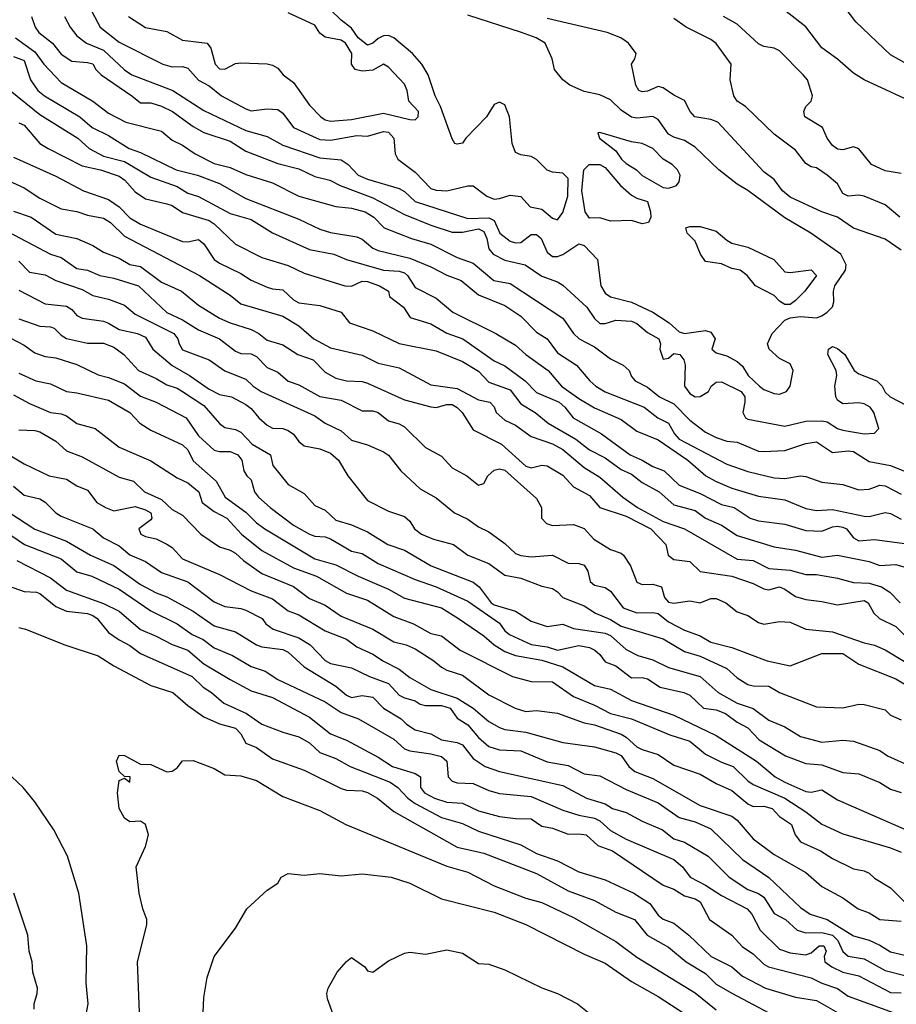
# Model space of a CAD drawing. Header units: metres. Extents: x -46681 to -43747, y -240911 to -237677.
# Tile 500 of 656: x -46370 to -46287, y -239174 to -239080. Entities that reach past the tile are written whole.
import ezdxf

# ---------------------------------------------------------------- set-up
doc = ezdxf.new("R2010")
doc.units = ezdxf.units.M
doc.layers.add('CONTOUR_INDEX', color=1, linetype='Continuous')
doc.layers.add('CONTOUR_INTER', color=3, linetype='Continuous')

msp = doc.modelspace()

# ---------------------------------------------------------------- linework, layer by layer
at = {"layer": 'CONTOUR_INDEX'}
for points, elevation in [([(-46279.095, -239088.403), (-46287.595, -239083.634), (-46290.868, -239080.52), (-46292.386, -239078.52)], 85), ([(-46365.779, -239080.02), (-46365.229, -239081.02), (-46364.595, -239081.824), (-46363.681, -239082.52), (-46362.095, -239083.201), (-46360.095, -239085.062), (-46359.39, -239085.52), (-46355.53, -239087.02), (-46352.595, -239088.905), (-46348.595, -239090.807), (-46346.595, -239091.358), (-46345.095, -239092.201), (-46341.595, -239093.389), (-46339.595, -239093.568), (-46338.93, -239094.02), (-46337.982, -239095.02), (-46337.095, -239095.401), (-46334.095, -239096.304), (-46333.595, -239096.584), (-46332.595, -239097.523), (-46327.595, -239099.14), (-46325.595, -239099.065), (-46325.095, -239099.327), (-46324.557, -239100.52), (-46323.595, -239101.283), (-46323.095, -239101.455), (-46322.595, -239101.417), (-46321.595, -239100.652), (-46321.095, -239100.666), (-46320.669, -239101.02), (-46320.095, -239102.32), (-46319.595, -239102.721), (-46319.095, -239102.742), (-46318.595, -239102.54), (-46317.095, -239101.527), (-46316.595, -239101.685), (-46315.331, -239103.02), (-46315.013, -239105.52), (-46314.595, -239106.199), (-46314.095, -239106.569), (-46312.095, -239107.048), (-46310.095, -239107.995), (-46308.54, -239109.02), (-46307.595, -239109.884), (-46307.095, -239110.041), (-46305.095, -239109.729), (-46304.595, -239109.917), (-46304.18, -239110.52), (-46304.508, -239111.52), (-46304.095, -239111.87), (-46303.095, -239112.128), (-46302.095, -239112.665), (-46301.595, -239113.11), (-46301.06, -239114.02), (-46300.002, -239115.02), (-46299.595, -239115.335), (-46298.595, -239115.696), (-46298.095, -239115.759), (-46297.438, -239115.52), (-46297.088, -239115.02), (-46296.807, -239113.52), (-46297.095, -239112.885), (-46298.095, -239112.387), (-46299.072, -239111.52), (-46299.228, -239111.02), (-46298.782, -239110.02), (-46297.595, -239108.756), (-46297.095, -239108.539), (-46296.095, -239108.42), (-46294.595, -239108.535), (-46294.095, -239108.363), (-46293.595, -239107.999), (-46293.095, -239107.493), (-46292.96, -239107.02), (-46292.998, -239106.02), (-46292.855, -239105.52), (-46291.861, -239104.02), (-46291.784, -239103.52), (-46292.281, -239102.52), (-46295.145, -239100.52), (-46297.595, -239099.083), (-46301.095, -239096.481), (-46302.095, -239095.897), (-46303.825, -239094.52), (-46306.095, -239092.371), (-46307.095, -239091.745), (-46308.095, -239091.442), (-46308.595, -239091.156), (-46309.595, -239089.768), (-46310.095, -239089.478), (-46311.595, -239089.648), (-46312.095, -239089.55), (-46313.095, -239088.883), (-46314.095, -239087.906), (-46315.095, -239087.429), (-46316.595, -239087.1), (-46317.942, -239086.52), (-46318.595, -239086.011), (-46319.395, -239085.02), (-46319.619, -239084.02), (-46320.291, -239082.52), (-46321.137, -239082.02), (-46322.507, -239081.52), (-46327.595, -239079.87)], 80), ([(-46370.095, -239090.075), (-46369.595, -239090.284), (-46368.118, -239092.02), (-46367.328, -239092.52), (-46364.095, -239094.164), (-46362.369, -239094.52), (-46360.595, -239095.13), (-46360.066, -239095.52), (-46359.095, -239096.621), (-46358.095, -239097.284), (-46356.095, -239097.734), (-46355.595, -239097.92), (-46354.595, -239098.577), (-46352.095, -239099.328), (-46351.595, -239099.649), (-46349.595, -239101.554), (-46347.095, -239102.834), (-46344.595, -239103.594), (-46343.095, -239104.321), (-46339.238, -239105.52), (-46338.595, -239105.556), (-46337.595, -239105.068), (-46337.095, -239105.111), (-46335.973, -239105.52), (-46335.121, -239106.02), (-46335.018, -239106.52), (-46333.698, -239107.52), (-46333.045, -239108.52), (-46331.095, -239109.11), (-46329.595, -239109.99), (-46328.085, -239110.52), (-46325.095, -239112.614), (-46324.095, -239113.085), (-46322.17, -239114.52), (-46321.095, -239115.6), (-46318.965, -239116.52), (-46318.412, -239117.02), (-46317.632, -239118.02), (-46314.931, -239119.52), (-46312.229, -239121.52), (-46311.095, -239122.012), (-46310.095, -239122.625), (-46309.027, -239123.02), (-46307.595, -239124.382), (-46305.595, -239125.173), (-46303.595, -239126.22), (-46302.394, -239126.52), (-46300.866, -239127.52), (-46300.095, -239127.766), (-46297.595, -239128.099), (-46295.595, -239128.694), (-46294.095, -239128.748), (-46293.095, -239128.342), (-46292.595, -239128.278), (-46292.095, -239128.377), (-46291.745, -239128.52), (-46291.095, -239129.38), (-46290.595, -239129.672), (-46289.095, -239129.532), (-46284.595, -239130.123)], 85), ([(-46316.116, -239094.02), (-46315.095, -239094.01), (-46314.595, -239094.293), (-46313.134, -239096.02), (-46312.095, -239096.92), (-46311.595, -239097.224), (-46310.595, -239097.524), (-46310.302, -239098.52), (-46310.289, -239099.02), (-46310.489, -239099.52), (-46311.095, -239099.632), (-46312.095, -239099.334), (-46314.095, -239099.403), (-46315.095, -239099.073), (-46316.095, -239099.118), (-46316.49, -239098.52), (-46316.801, -239096.52), (-46316.618, -239094.52), (-46316.116, -239094.02)], 80), ([(-46306.972, -239100.02), (-46306.595, -239099.888), (-46305.595, -239099.882), (-46304.095, -239100.346), (-46303.095, -239101.2), (-46302.595, -239101.477), (-46301.095, -239101.849), (-46298.642, -239103.02), (-46297.595, -239104.173), (-46297.095, -239104.247), (-46295.095, -239104.01), (-46294.582, -239104.52), (-46295.709, -239106.02), (-46296.595, -239106.909), (-46297.095, -239107.274), (-46297.595, -239107.276), (-46298.095, -239106.973), (-46298.595, -239106.434), (-46300.36, -239105.52), (-46301.149, -239104.52), (-46301.82, -239104.02), (-46302.595, -239103.871), (-46303.595, -239103.431), (-46305.095, -239103.223), (-46305.563, -239102.52), (-46306.095, -239101.284), (-46306.835, -239100.52), (-46306.972, -239100.02)], 80), ([(-46370.095, -239103.185), (-46369.095, -239104.209), (-46367.595, -239104.484), (-46366.595, -239104.994), (-46364.095, -239105.867), (-46363.095, -239106.43), (-46361.595, -239106.784), (-46360.095, -239107.358), (-46359.095, -239108.2), (-46355.426, -239110.02), (-46355.039, -239110.52), (-46354.925, -239111.02), (-46354.595, -239111.581), (-46352.095, -239112.528), (-46350.595, -239113.559), (-46348.595, -239114.351), (-46347.929, -239115.02), (-46347.161, -239115.52), (-46342.095, -239117.817), (-46341.095, -239118.504), (-46339.595, -239119.258), (-46338.595, -239120.121), (-46337.095, -239120.585), (-46335.595, -239121.224), (-46335.095, -239121.556), (-46333.953, -239123.02), (-46332.095, -239124.731), (-46330.595, -239125.585), (-46328.851, -239127.02), (-46327.595, -239127.62), (-46326.595, -239128.322), (-46325.595, -239128.822), (-46324.095, -239129.929), (-46323.095, -239130.874), (-46322.595, -239131.066), (-46321.595, -239131.192), (-46319.595, -239131.014), (-46318.095, -239131.775), (-46317.095, -239131.804), (-46316.595, -239131.967), (-46316.238, -239132.52), (-46316.009, -239133.52), (-46315.595, -239133.858), (-46314.595, -239134.082), (-46314.095, -239134.43), (-46312.891, -239136.02), (-46311.595, -239136.48), (-46310.095, -239136.44), (-46309.595, -239136.541), (-46308.595, -239137.329), (-46307.095, -239138.113), (-46305.595, -239138.674), (-46304.595, -239139.27), (-46302.595, -239139.755), (-46299.265, -239141.02), (-46297.095, -239141.513), (-46294.095, -239140.317), (-46292.095, -239140.343), (-46290.595, -239141.331), (-46287.095, -239142.726), (-46285.595, -239143.629)], 90), ([(-46370.595, -239115.842), (-46369.095, -239116.65), (-46367.095, -239117.514), (-46366.095, -239117.62), (-46365.595, -239117.82), (-46364.595, -239118.544), (-46362.868, -239119.02), (-46360.595, -239120.778), (-46357.595, -239122.081), (-46355.095, -239123.688), (-46354.095, -239124.173), (-46353.067, -239125.02), (-46352.753, -239126.02), (-46351.595, -239126.896), (-46350.4, -239127.52), (-46349.026, -239129.02), (-46347.095, -239130.567), (-46344.095, -239132.232), (-46341.917, -239133.02), (-46339.095, -239134.616), (-46337.095, -239135.29), (-46334.595, -239136.843), (-46332.75, -239137.52), (-46331.095, -239138.448), (-46330.095, -239138.665), (-46328.326, -239140.02), (-46323.37, -239142.52), (-46321.595, -239142.969), (-46319.595, -239143.007), (-46317.595, -239144.409), (-46315.595, -239145.227), (-46314.095, -239146), (-46312.095, -239146.529), (-46308.47, -239148.02), (-46306.595, -239148.639), (-46305.095, -239149.878), (-46303.595, -239150.625), (-46302.469, -239151.02), (-46301.095, -239152.382), (-46300.595, -239152.729), (-46297.603, -239154.02), (-46295.595, -239155.311), (-46294.095, -239156.505), (-46292.095, -239157.406), (-46287.595, -239158.726), (-46286.595, -239159.161)], 95), ([(-46372.095, -239128.3), (-46369.565, -239130.02), (-46366.095, -239131.363), (-46364.595, -239132.599), (-46363.18, -239133.02), (-46360.595, -239134.246), (-46357.595, -239136.298), (-46355.095, -239137.527), (-46353.678, -239138.52), (-46352.649, -239139.02), (-46351.595, -239139.802), (-46349.887, -239140.52), (-46348.095, -239141.573), (-46346.765, -239142.02), (-46345.595, -239142.806), (-46341.095, -239144.925), (-46339.595, -239145.919), (-46337.944, -239146.52), (-46334.595, -239148.448), (-46333.595, -239149.361), (-46333.095, -239149.563), (-46331.095, -239149.819), (-46330.095, -239150.092), (-46329.598, -239150.52), (-46329.471, -239152.02), (-46329.095, -239152.413), (-46328.595, -239152.573), (-46327.095, -239152.636), (-46325.595, -239153.315), (-46324.595, -239153.605), (-46321.595, -239153.876), (-46318.595, -239155.163), (-46317.095, -239155.653), (-46315.595, -239155.923), (-46315.095, -239156.184), (-46314.095, -239157.081), (-46312.595, -239157.91), (-46308.095, -239159.855), (-46307.29, -239160.52), (-46306.538, -239161.52), (-46305.095, -239162.265), (-46303.595, -239163.263), (-46301.163, -239164.52), (-46300.71, -239165.02), (-46299.941, -239166.52), (-46298.095, -239168.32), (-46297.095, -239168.67), (-46295.595, -239168.854), (-46295.095, -239168.672), (-46294.334, -239168.02), (-46293.899, -239168.02), (-46293.679, -239168.52), (-46293.884, -239169.02), (-46293.805, -239169.52), (-46293.135, -239170.02), (-46292.095, -239170.512), (-46290.595, -239170.865), (-46287.595, -239172.437), (-46286.595, -239172.48)], 100), ([(-46352.67, -239175.02), (-46352.595, -239172.916), (-46352.267, -239171.02), (-46351.595, -239169.016), (-46349.595, -239166.347), (-46348.529, -239164.52), (-46346.595, -239162.733), (-46345.595, -239162.073), (-46345.258, -239161.52), (-46344.595, -239161.172), (-46343.095, -239161.311), (-46341.595, -239161.162), (-46339.595, -239161.392), (-46337.595, -239161.202), (-46334.866, -239161.52), (-46333.095, -239162.071), (-46330.095, -239163.555), (-46325.095, -239164.836), (-46322.095, -239165.994), (-46316.595, -239168.798), (-46314.595, -239169.65), (-46312.095, -239171.401), (-46309.595, -239172.817), (-46302.095, -239177.681)], 105)]:
    msp.add_lwpolyline(points, dxfattribs=dict(at, elevation=elevation))
at = {"layer": 'CONTOUR_INTER'}
for points, elevation in [([(-46363.97, -239078.02), (-46362.384, -239081.02), (-46360.595, -239082.438), (-46356.471, -239084.52), (-46355.595, -239084.775), (-46354.595, -239084.748), (-46354.095, -239084.897), (-46353.095, -239086.046), (-46352.095, -239086.578), (-46350.917, -239087.52), (-46348.595, -239088.767), (-46348.095, -239088.946), (-46346.595, -239088.746), (-46345.595, -239088.824), (-46345.095, -239089.164), (-46344.101, -239090.52), (-46341.595, -239091.661), (-46340.595, -239091.718), (-46338.095, -239091.276), (-46337.095, -239091.356), (-46335.595, -239090.892), (-46335.095, -239090.957), (-46334.6, -239091.52), (-46334.485, -239093.02), (-46334.218, -239093.52), (-46332.595, -239094.738), (-46331.095, -239096.281), (-46330.595, -239096.452), (-46329.595, -239096.528), (-46327.595, -239096.043), (-46327.095, -239096.049), (-46325.799, -239097.02), (-46325.095, -239097.292), (-46324.595, -239097.257), (-46323.595, -239096.918), (-46322.595, -239097.045), (-46321.706, -239098.02), (-46320.595, -239098.241), (-46319.595, -239099.12), (-46319.095, -239099.275), (-46318.595, -239098.555), (-46318.143, -239097.02), (-46318.095, -239095.345), (-46318.595, -239094.857), (-46319.595, -239094.759), (-46320.095, -239094.553), (-46321.095, -239093.541), (-46321.595, -239093.278), (-46322.595, -239093.108), (-46323.095, -239092.883), (-46323.416, -239092.02), (-46323.642, -239089.52), (-46324.095, -239088.38), (-46324.595, -239088.107), (-46325.095, -239088.348), (-46325.816, -239089.52), (-46327.783, -239091.52), (-46328.095, -239091.999), (-46328.595, -239092.094), (-46328.824, -239092.02), (-46329.095, -239091.603), (-46330.192, -239088.52), (-46330.703, -239087.52), (-46331.349, -239085.52), (-46331.942, -239084.52), (-46332.838, -239083.52), (-46334.595, -239082.033), (-46335.095, -239081.809), (-46335.595, -239081.834), (-46336.095, -239082.079), (-46336.595, -239082.527), (-46337.095, -239082.725), (-46337.969, -239082.02), (-46338.595, -239081.099), (-46339.595, -239080.366), (-46340.595, -239079.391)], 79), ([(-46359.723, -239080.02), (-46358.095, -239081.052), (-46356.095, -239081.44), (-46354.595, -239082.244), (-46352.28, -239082.52), (-46351.909, -239083.02), (-46351.525, -239084.52), (-46351.095, -239084.954), (-46350.595, -239084.995), (-46349.595, -239084.466), (-46349.095, -239084.409), (-46346.595, -239084.478), (-46346.095, -239084.61), (-46345.595, -239084.907), (-46345.068, -239085.52), (-46344.095, -239086.273), (-46342.595, -239088.4), (-46341.523, -239089.52), (-46341.095, -239089.809), (-46340.595, -239089.91), (-46338.595, -239089.76), (-46335.595, -239089.161), (-46333.095, -239089.777), (-46332.595, -239089.789), (-46332.289, -239089.52), (-46332.276, -239089.02), (-46333.181, -239088.02), (-46333.349, -239087.02), (-46333.595, -239086.426), (-46335.095, -239084.806), (-46335.595, -239084.512), (-46336.595, -239085.077), (-46337.595, -239085.196), (-46338.271, -239085.02), (-46338.597, -239084.52), (-46338.574, -239083.52), (-46339.19, -239082.52), (-46339.595, -239082.249), (-46341.095, -239081.964), (-46341.595, -239081.59), (-46342.095, -239080.838), (-46344.595, -239079.651)], 78), ([(-46284.611, -239088.52), (-46290.095, -239086.001), (-46291.095, -239085.367), (-46292.595, -239084.05), (-46294.095, -239082.981), (-46295.595, -239080.974), (-46297.467, -239079.52)], 84), ([(-46368.909, -239080.02), (-46368.545, -239081.02), (-46368.202, -239081.52), (-46366.915, -239082.52), (-46366.095, -239083.567), (-46365.095, -239084.234), (-46363.595, -239084.356), (-46363.095, -239084.505), (-46362.813, -239085.02), (-46362.312, -239085.52), (-46359.386, -239087.52), (-46358.595, -239088.198), (-46357.595, -239088.199), (-46356.595, -239088.506), (-46355.552, -239089.02), (-46353.595, -239090.436), (-46352.595, -239090.998), (-46350.095, -239091.815), (-46348.595, -239092.758), (-46345.595, -239093.936), (-46343.595, -239094.446), (-46342.095, -239095.162), (-46340.655, -239095.52), (-46339.666, -239096.02), (-46336.595, -239097.193), (-46333.595, -239098.761), (-46331.095, -239099.762), (-46329.095, -239100.441), (-46328.095, -239100.434), (-46326.595, -239100.103), (-46326.095, -239100.357), (-46325.79, -239101.02), (-46325.606, -239102.02), (-46325.194, -239102.52), (-46324.095, -239103.079), (-46322.156, -239103.52), (-46320.595, -239104.586), (-46319.095, -239105.135), (-46318.595, -239105.459), (-46316.32, -239107.52), (-46315.595, -239108.61), (-46315.095, -239109.088), (-46314.595, -239109.079), (-46313.595, -239108.754), (-46312.095, -239108.845), (-46311.595, -239109.089), (-46310.595, -239109.922), (-46309.53, -239110.52), (-46309.349, -239111.02), (-46309.412, -239111.52), (-46309.095, -239112.449), (-46308.595, -239112.367), (-46308.095, -239111.918), (-46307.521, -239112.02), (-46307.138, -239112.52), (-46307.025, -239113.02), (-46307.1, -239115.02), (-46306.595, -239115.721), (-46306.095, -239116.012), (-46305.595, -239115.989), (-46304.809, -239115.52), (-46304.552, -239115.02), (-46304.095, -239114.623), (-46303.595, -239114.62), (-46301.715, -239115.52), (-46301.393, -239116.02), (-46301.372, -239116.52), (-46301.574, -239117.52), (-46301.319, -239118.02), (-46301.095, -239118.144), (-46297.595, -239118.819), (-46295.595, -239118.338), (-46294.095, -239118.309), (-46293.595, -239118.393), (-46292.595, -239119.029), (-46292.095, -239119.191), (-46290.095, -239119.516), (-46289.095, -239119.472), (-46288.692, -239119.02), (-46289.164, -239117.52), (-46289.505, -239117.02), (-46290.095, -239116.691), (-46290.595, -239116.583), (-46292.095, -239116.686), (-46292.595, -239116.33), (-46292.761, -239116.02), (-46292.857, -239115.02), (-46292.68, -239114.02), (-46292.736, -239113.52), (-46293.538, -239112.02), (-46293.464, -239111.52), (-46293.095, -239111.263), (-46292.595, -239111.454), (-46291.92, -239112.02), (-46291.032, -239113.52), (-46290.595, -239113.845), (-46288.872, -239114.52), (-46288.39, -239115.02), (-46288.095, -239115.571), (-46287.608, -239116.02), (-46286.095, -239116.824)], 81), ([(-46286.595, -239102.121), (-46288.095, -239101.11), (-46291.095, -239100.041), (-46292.622, -239099.02), (-46294.095, -239098.52), (-46297.095, -239097.127), (-46297.823, -239096.52), (-46298.595, -239095.429), (-46299.595, -239094.703), (-46303.937, -239090.02), (-46304.595, -239089.759), (-46306.109, -239089.52), (-46306.56, -239089.02), (-46307.095, -239087.957), (-46308.095, -239087.469), (-46309.095, -239086.775), (-46309.595, -239086.633), (-46310.595, -239087.065), (-46311.095, -239087.134), (-46311.427, -239087.02), (-46311.685, -239086.52), (-46312.114, -239084.52), (-46311.797, -239084.02), (-46311.668, -239083.52), (-46312.378, -239082.52), (-46313.106, -239082.02), (-46314.401, -239081.52), (-46320.095, -239080.204)], 81), ([(-46286.707, -239099.02), (-46288.095, -239097.853), (-46290.095, -239097.008), (-46290.595, -239096.918), (-46291.595, -239097.021), (-46292.095, -239096.762), (-46292.595, -239095.865), (-46293.582, -239095.02), (-46294.595, -239094.34), (-46295.095, -239094.236), (-46295.595, -239093.943), (-46296.595, -239092.679), (-46298.595, -239091.136), (-46301.325, -239088.52), (-46302.095, -239088.012), (-46302.423, -239087.52), (-46302.763, -239086.02), (-46302.66, -239084.52), (-46304.095, -239082.565), (-46304.595, -239082.178), (-46306.934, -239081.02), (-46308.095, -239080.197)], 82), ([(-46286.595, -239094.888), (-46288.095, -239094.611), (-46289.376, -239094.02), (-46290.595, -239092.525), (-46291.095, -239092.341), (-46292.095, -239092.62), (-46292.595, -239092.563), (-46293.095, -239092.216), (-46293.574, -239091.52), (-46294.019, -239090.52), (-46295.698, -239089.52), (-46295.791, -239089.02), (-46295.596, -239088.52), (-46295.114, -239088.02), (-46294.982, -239087.52), (-46295.453, -239086.02), (-46295.865, -239085.52), (-46298.095, -239083.259), (-46298.595, -239083.001), (-46299.595, -239082.859), (-46300.095, -239082.596), (-46302.095, -239080.732), (-46303.408, -239080.02)], 83), ([(-46370.427, -239082.02), (-46368.595, -239083.363), (-46367.739, -239084.52), (-46366.095, -239086.26), (-46363.098, -239088.02), (-46361.595, -239089.175), (-46359.983, -239090.02), (-46356.595, -239090.862), (-46355.595, -239091.71), (-46354.595, -239092.179), (-46353.418, -239093.02), (-46351.595, -239093.92), (-46350.095, -239094.312), (-46348.595, -239094.968), (-46346.095, -239095.757), (-46343.595, -239097.029), (-46340.095, -239098.016), (-46338.595, -239098.168), (-46337.304, -239098.52), (-46336.49, -239099.02), (-46335.522, -239100.02), (-46332.943, -239101.02), (-46331.095, -239101.553), (-46328.595, -239102.828), (-46327.095, -239103.359), (-46325.145, -239105.02), (-46323.595, -239105.294), (-46318.595, -239108.587), (-46317.583, -239110.02), (-46317.063, -239110.52), (-46315.595, -239111.303), (-46314.095, -239112.435), (-46312.881, -239113.02), (-46312.33, -239113.52), (-46312.095, -239114.1), (-46311.745, -239114.52), (-46310.595, -239115.105), (-46309.444, -239116.02), (-46308.095, -239116.69), (-46306.595, -239118.231), (-46305.095, -239119.368), (-46304.095, -239119.884), (-46303.095, -239120.209), (-46302.095, -239120.334), (-46300.095, -239121.177), (-46299.595, -239121.207), (-46297.595, -239121.11), (-46295.595, -239120.43), (-46294.595, -239120.285), (-46293.095, -239121.31), (-46291.595, -239121.136), (-46291.095, -239121.195), (-46289.595, -239122.149), (-46287.595, -239122.535), (-46285.095, -239123.551)], 82), ([(-46370.595, -239083.807), (-46369.595, -239084.182), (-46368.983, -239086.02), (-46368.295, -239087.02), (-46367.675, -239087.52), (-46364.321, -239089.52), (-46363.162, -239090.52), (-46361.595, -239091.273), (-46359.641, -239092.52), (-46358.595, -239092.883), (-46355.2, -239094.52), (-46353.199, -239095.02), (-46351.095, -239095.827), (-46348.595, -239097.251), (-46343.595, -239099.203), (-46341.595, -239100.144), (-46340.595, -239100.451), (-46338.095, -239100.882), (-46337.595, -239101.09), (-46336.595, -239101.954), (-46336.095, -239102.178), (-46333.095, -239102.886), (-46331.095, -239103.702), (-46329.595, -239104.516), (-46328.224, -239105.02), (-46326.595, -239106.377), (-46324.095, -239107.372), (-46322.595, -239108.383), (-46321.095, -239109.906), (-46320.095, -239110.535), (-46319.095, -239111.853), (-46317.308, -239113.02), (-46316.065, -239114.52), (-46315.484, -239115.02), (-46314.595, -239115.549), (-46310.913, -239117.02), (-46309.61, -239118.02), (-46308.595, -239118.509), (-46308.051, -239119.52), (-46307.579, -239120.02), (-46303.095, -239122.416), (-46301.095, -239123.103), (-46298.595, -239123.695), (-46297.595, -239123.747), (-46296.095, -239123.506), (-46295.595, -239123.573), (-46294.095, -239124.099), (-46292.095, -239124.33), (-46290.595, -239124.837), (-46289.595, -239124.766), (-46288.595, -239124.388), (-46288.095, -239124.453), (-46286.595, -239125.244)], 83), ([(-46370.924, -239087.02), (-46368.095, -239089.282), (-46364.497, -239091.52), (-46363.442, -239092.52), (-46362.095, -239093.25), (-46360.095, -239093.729), (-46357.595, -239095.223), (-46355.095, -239096.119), (-46354.095, -239096.746), (-46353.095, -239097.067), (-46350.095, -239098.651), (-46348.095, -239099.247), (-46346.095, -239100.483), (-46342.595, -239102.065), (-46340.289, -239102.52), (-46339.095, -239103.017), (-46335.595, -239104.045), (-46334.095, -239104.138), (-46333.595, -239104.295), (-46333.298, -239104.52), (-46332.595, -239105.66), (-46330.595, -239106.693), (-46329.016, -239108.02), (-46324.946, -239110.02), (-46323.095, -239111.139), (-46322.095, -239112.028), (-46319.995, -239113.52), (-46318.73, -239115.02), (-46317.095, -239116.178), (-46315.595, -239117.065), (-46313.095, -239118.175), (-46311.595, -239119.275), (-46309.595, -239120.101), (-46306.788, -239122.02), (-46305.072, -239123.52), (-46304.155, -239124.02), (-46302.595, -239124.666), (-46300.095, -239125.442), (-46297.595, -239125.783), (-46295.595, -239126.595), (-46294.595, -239126.803), (-46293.095, -239126.702), (-46290.095, -239127.342), (-46289.595, -239127.364), (-46288.095, -239126.969), (-46287.595, -239127.079), (-46286.595, -239127.612)], 84), ([(-46315.095, -239090.978), (-46315.29, -239091.02), (-46315.124, -239091.52), (-46313.595, -239092.743), (-46313.056, -239093.52), (-46312.595, -239093.932), (-46311.645, -239094.52), (-46311.095, -239095.05), (-46309.095, -239096.201), (-46308.595, -239096.259), (-46308.095, -239096.122), (-46307.84, -239096.02), (-46307.595, -239095.667), (-46307.511, -239095.02), (-46307.737, -239094.52), (-46308.248, -239094.02), (-46309.095, -239093.52), (-46310.095, -239092.506), (-46311.095, -239092.028), (-46312.095, -239091.866), (-46315.095, -239090.978)], 79), ([(-46370.595, -239093.342), (-46366.595, -239095.129), (-46363.983, -239096.52), (-46361.595, -239097.331), (-46360.604, -239098.02), (-46359.595, -239099.065), (-46358.595, -239099.666), (-46354.595, -239101.306), (-46354.095, -239101.337), (-46353.095, -239101.115), (-46352.595, -239101.543), (-46351.598, -239103.02), (-46351.095, -239103.37), (-46349.095, -239104.355), (-46348.095, -239104.985), (-46346.595, -239105.638), (-46346.095, -239105.812), (-46345.095, -239105.894), (-46344.095, -239106.83), (-46343.595, -239107.131), (-46341.595, -239107.38), (-46339.599, -239108.02), (-46338.783, -239109.02), (-46336.595, -239109.784), (-46334.095, -239110.982), (-46330.595, -239111.683), (-46328.095, -239112.679), (-46326.595, -239113.591), (-46325.595, -239114.642), (-46323.595, -239115.374), (-46322.595, -239116.693), (-46321.227, -239117.52), (-46319.98, -239118.52), (-46317.387, -239120.02), (-46316.095, -239121.037), (-46314.595, -239121.795), (-46313.095, -239122.902), (-46312.095, -239123.357), (-46311.095, -239124.148), (-46309.476, -239125.02), (-46308.095, -239126.261), (-46306.095, -239126.805), (-46305.095, -239127.521), (-46303.595, -239128.168), (-46302.095, -239129.151), (-46298.595, -239130.238), (-46296.595, -239130.543), (-46294.095, -239131.196), (-46292.595, -239131.008), (-46289.595, -239131.62), (-46288.595, -239132.004), (-46287.095, -239131.905), (-46286.095, -239132.173)], 86), ([(-46371.095, -239095.549), (-46369.595, -239096.238), (-46368.095, -239097.205), (-46366.095, -239098.217), (-46364.595, -239098.468), (-46363.595, -239098.836), (-46362.095, -239099.111), (-46361.428, -239099.52), (-46360.095, -239100.803), (-46353.01, -239104.52), (-46350.095, -239106.397), (-46349.095, -239107.234), (-46345.095, -239108.382), (-46343.595, -239109.313), (-46342.173, -239110.52), (-46340.595, -239111.387), (-46337.595, -239112.087), (-46336.095, -239112.835), (-46334.095, -239113.295), (-46331.095, -239114.879), (-46328.595, -239115.221), (-46326.595, -239116.302), (-46325.521, -239116.52), (-46325.095, -239116.982), (-46324.906, -239117.52), (-46324.095, -239118.246), (-46323.095, -239118.718), (-46321.595, -239119.788), (-46319.595, -239120.477), (-46318.595, -239121.028), (-46316.595, -239122.706), (-46315.095, -239123.624), (-46312.917, -239125.52), (-46311.547, -239126.52), (-46309.095, -239127.847), (-46307.095, -239128.517), (-46302.095, -239131.385), (-46300.595, -239131.537), (-46299.095, -239132.274), (-46297.095, -239132.453), (-46295.595, -239132.857), (-46294.595, -239132.86), (-46292.595, -239133.192), (-46291.095, -239133.62), (-46289.595, -239133.679), (-46288.435, -239134.02), (-46287.652, -239134.52), (-46286.685, -239135.52)], 87), ([(-46370.595, -239098.434), (-46368.939, -239099.02), (-46366.595, -239100.619), (-46364.595, -239101.035), (-46363.095, -239101.709), (-46362.095, -239102.341), (-46360.595, -239102.895), (-46359.595, -239103.484), (-46358.595, -239103.674), (-46356.595, -239105.166), (-46354.703, -239106.02), (-46353.095, -239107.33), (-46351.095, -239108.574), (-46350.1, -239109.02), (-46348.095, -239109.658), (-46347.367, -239110.02), (-46346.595, -239110.654), (-46345.095, -239111.114), (-46343.677, -239112.02), (-46342.242, -239112.52), (-46341.095, -239113.684), (-46340.095, -239114.246), (-46339.095, -239114.516), (-46337.595, -239114.583), (-46337.095, -239114.73), (-46333.595, -239116.315), (-46331.095, -239116.973), (-46330.595, -239117.04), (-46329.595, -239116.752), (-46329.095, -239116.758), (-46328.595, -239117.043), (-46328.135, -239117.52), (-46327.095, -239119.162), (-46324.414, -239120.52), (-46322.095, -239122.587), (-46321.595, -239122.75), (-46320.595, -239122.495), (-46320.095, -239122.557), (-46318.595, -239123.457), (-46317.595, -239124.562), (-46316.095, -239125.375), (-46315.095, -239126.514), (-46312.595, -239127.326), (-46310.289, -239128.52), (-46308.856, -239130.02), (-46308.635, -239131.02), (-46308.095, -239131.443), (-46306.595, -239131.619), (-46305.595, -239132.553), (-46302.595, -239133.003), (-46300.595, -239133.714), (-46299.595, -239134.21), (-46299.095, -239134.292), (-46298.084, -239134.02), (-46297.595, -239134.224), (-46296.595, -239134.931), (-46295.595, -239135.229), (-46294.095, -239135.393), (-46292.595, -239135.726), (-46290.095, -239135.308), (-46289.696, -239135.52), (-46289.16, -239136.52), (-46288.635, -239137.02), (-46287.095, -239137.773), (-46286.095, -239138.74)], 88), ([(-46371.095, -239100.393), (-46367.095, -239102.518), (-46366.095, -239102.834), (-46364.595, -239103.864), (-46363.595, -239104.043), (-46362.418, -239104.52), (-46361.095, -239104.793), (-46358.772, -239105.52), (-46356.095, -239108.043), (-46354.595, -239108.729), (-46353.095, -239109.676), (-46351.092, -239110.52), (-46349.595, -239111.694), (-46349.095, -239111.923), (-46348.095, -239111.955), (-46347.595, -239112.207), (-46346.595, -239113.24), (-46345.595, -239113.699), (-46344.595, -239114.547), (-46343.595, -239114.875), (-46341.595, -239115.985), (-46339.595, -239116.355), (-46337.595, -239117.337), (-46336.595, -239117.353), (-46336.095, -239117.519), (-46335.095, -239118.302), (-46334.095, -239118.573), (-46333.595, -239118.868), (-46331.595, -239120.833), (-46330.095, -239121.66), (-46329.095, -239122.759), (-46327.707, -239123.52), (-46326.595, -239124.384), (-46326.095, -239124.22), (-46325.716, -239123.52), (-46325.095, -239122.979), (-46324.595, -239122.839), (-46324.095, -239122.978), (-46321.095, -239125.668), (-46320.616, -239126.52), (-46320.637, -239127.52), (-46320.162, -239128.02), (-46319.595, -239128.2), (-46317.595, -239128.119), (-46316.595, -239128.493), (-46315.686, -239129.52), (-46314.095, -239130.495), (-46313.095, -239130.833), (-46312.865, -239131.02), (-46312.194, -239132.02), (-46311.595, -239133.575), (-46311.095, -239133.805), (-46310.095, -239133.756), (-46309.262, -239134.02), (-46308.972, -239135.02), (-46308.595, -239135.456), (-46308.095, -239135.573), (-46306.595, -239135.356), (-46305.595, -239135.54), (-46304.595, -239135.139), (-46304.095, -239135.114), (-46303.184, -239135.52), (-46302.095, -239136.374), (-46301.095, -239136.729), (-46300.095, -239137.387), (-46299.595, -239137.549), (-46298.095, -239137.304), (-46297.095, -239137.375), (-46295.595, -239138.014), (-46293.095, -239138.276), (-46290.095, -239139.314), (-46289.095, -239139.545), (-46288.095, -239139.998), (-46286.095, -239141.19)], 89), ([(-46370.095, -239105.929), (-46367.595, -239107.231), (-46365.595, -239107.44), (-46365.095, -239107.754), (-46364.595, -239108.321), (-46364.095, -239108.572), (-46362.095, -239108.864), (-46361.595, -239109.036), (-46360.595, -239109.656), (-46358.874, -239110.02), (-46358.095, -239110.389), (-46357.412, -239111.52), (-46355.595, -239113.072), (-46353.955, -239114.02), (-46352.095, -239115.309), (-46351.095, -239115.818), (-46349.968, -239116.02), (-46348.595, -239116.742), (-46348.095, -239117.118), (-46347.384, -239118.02), (-46346.595, -239118.695), (-46346.095, -239118.984), (-46345.095, -239119.028), (-46344.595, -239119.202), (-46344.095, -239119.564), (-46343.595, -239120.243), (-46343.095, -239120.66), (-46341.595, -239120.954), (-46340.595, -239121.376), (-46339.825, -239122.02), (-46338.97, -239123.52), (-46337.095, -239125.846), (-46335.095, -239126.843), (-46333.595, -239127.345), (-46333.095, -239127.802), (-46332.631, -239128.52), (-46331.971, -239129.02), (-46330.848, -239129.52), (-46328.966, -239130.02), (-46327.603, -239131.02), (-46325.595, -239131.822), (-46324.095, -239132.9), (-46322.595, -239133.194), (-46320.595, -239133.967), (-46319.595, -239134.169), (-46319.095, -239134.486), (-46318.595, -239135.037), (-46316.595, -239135.813), (-46315.524, -239136.52), (-46314.095, -239137.106), (-46313.095, -239137.751), (-46309.095, -239138.956), (-46307.095, -239140.153), (-46305.595, -239140.573), (-46303.095, -239141.76), (-46302.095, -239142.643), (-46301.095, -239143.273), (-46300.595, -239143.4), (-46299.095, -239143.436), (-46298.095, -239144.041), (-46294.595, -239145.394), (-46292.095, -239145.463), (-46290.595, -239145.14), (-46290.095, -239145.156), (-46288.095, -239145.681), (-46287.595, -239146.167), (-46286.595, -239146.628)], 91), ([(-46370.095, -239108.628), (-46368.095, -239109.323), (-46367.095, -239109.384), (-46366.746, -239109.52), (-46366.095, -239110.193), (-46365.595, -239110.502), (-46363.595, -239110.948), (-46362.095, -239110.944), (-46361.095, -239111.32), (-46360.152, -239112.02), (-46358.765, -239113.52), (-46357.095, -239114.28), (-46356.095, -239114.887), (-46355.095, -239115.207), (-46354.595, -239115.505), (-46352.595, -239116.849), (-46351.095, -239118.545), (-46350.595, -239118.931), (-46349.595, -239119.133), (-46349.095, -239119.37), (-46348.003, -239120.52), (-46346.29, -239121.52), (-46346.069, -239122.52), (-46344.595, -239124.337), (-46343.095, -239125.181), (-46342.095, -239126.304), (-46341.095, -239126.748), (-46340.095, -239127.708), (-46338.595, -239128.162), (-46337.095, -239128.809), (-46335.162, -239130.02), (-46333.595, -239130.551), (-46331.079, -239132.02), (-46327.095, -239133.589), (-46326.529, -239134.02), (-46325.394, -239135.52), (-46325.095, -239135.716), (-46323.095, -239136.329), (-46321.595, -239137.279), (-46320.095, -239137.767), (-46318.595, -239137.567), (-46317.595, -239137.963), (-46314.595, -239138.394), (-46314.095, -239138.613), (-46312.595, -239139.961), (-46311.494, -239140.52), (-46310.095, -239140.917), (-46308.595, -239141.663), (-46305.595, -239142.497), (-46303.908, -239144.02), (-46302.095, -239145.029), (-46300.595, -239145.527), (-46299.095, -239146.654), (-46297.595, -239147.278), (-46296.095, -239148.184), (-46294.095, -239148.731), (-46292.095, -239148.542), (-46291.095, -239148.629), (-46288.595, -239149.531), (-46287.877, -239150.02), (-46285.632, -239151.02)], 92), ([(-46371.595, -239110.076), (-46369.595, -239111.123), (-46368.595, -239111.854), (-46367.595, -239112.191), (-46366.595, -239112.318), (-46364.595, -239112.956), (-46362.595, -239113.956), (-46361.595, -239114.197), (-46360.095, -239114.78), (-46358.595, -239115.978), (-46357.091, -239116.52), (-46354.26, -239118.02), (-46353.095, -239119.73), (-46351.595, -239121.068), (-46351.095, -239121.196), (-46350.095, -239121.202), (-46349.381, -239121.52), (-46348.982, -239122.02), (-46348.785, -239123.02), (-46348.5, -239123.52), (-46348.095, -239123.894), (-46347.778, -239125.02), (-46347.415, -239125.52), (-46346.301, -239126.52), (-46344.095, -239128.174), (-46342.595, -239129.036), (-46342.095, -239129.206), (-46341.095, -239129.283), (-46340.595, -239129.479), (-46338.595, -239130.646), (-46337.595, -239130.868), (-46336.095, -239131.807), (-46332.595, -239133.316), (-46330.595, -239134.024), (-46327.595, -239135.369), (-46324.595, -239137.47), (-46324.095, -239138.196), (-46323.65, -239138.52), (-46321.595, -239139.47), (-46320.095, -239139.705), (-46319.095, -239140.011), (-46317.095, -239139.574), (-46316.095, -239139.779), (-46315.563, -239140.02), (-46315.095, -239140.412), (-46314.595, -239141.123), (-46313.595, -239141.494), (-46312.095, -239142.643), (-46311.095, -239142.602), (-46310.595, -239142.742), (-46309.401, -239143.52), (-46307.137, -239144.02), (-46306.595, -239144.285), (-46305.288, -239145.52), (-46304.095, -239145.66), (-46303.21, -239146.02), (-46302.095, -239146.824), (-46301.095, -239147.361), (-46300.027, -239148.52), (-46297.528, -239150.02), (-46295.595, -239150.738), (-46294.095, -239150.868), (-46292.095, -239151.615), (-46290.595, -239151.73), (-46288.595, -239152.538), (-46287.595, -239153.179), (-46286.595, -239153.492)], 93), ([(-46370.095, -239113.784), (-46368.489, -239114.52), (-46367.095, -239114.81), (-46365.595, -239115.532), (-46364.595, -239115.64), (-46361.595, -239116.34), (-46359.603, -239117.52), (-46358.643, -239118.52), (-46357.595, -239119.188), (-46354.595, -239120.562), (-46354.095, -239121.032), (-46353.595, -239122.093), (-46351.406, -239124.02), (-46350.571, -239125.52), (-46348.595, -239126.956), (-46347.595, -239127.968), (-46346.816, -239128.52), (-46342.095, -239131.38), (-46340.095, -239131.949), (-46337.993, -239133.02), (-46335.095, -239134.24), (-46333.595, -239135.102), (-46330.095, -239136.021), (-46328.47, -239137.02), (-46326.095, -239138.656), (-46325.108, -239139.52), (-46324.095, -239140.144), (-46323.095, -239140.511), (-46320.595, -239140.975), (-46318.595, -239141.586), (-46315.595, -239143.348), (-46314.095, -239143.712), (-46312.095, -239144.788), (-46308.095, -239146.182), (-46304.095, -239148.102), (-46300.271, -239150.52), (-46298.516, -239152.02), (-46297.607, -239152.52), (-46295.595, -239153.389), (-46295.095, -239153.451), (-46294.095, -239153.249), (-46292.595, -239154.196), (-46285.595, -239157.265)], 94), ([(-46370.095, -239119.141), (-46368.595, -239119.203), (-46368.095, -239119.338), (-46366.595, -239120.213), (-46365.595, -239121.134), (-46364.095, -239121.718), (-46360.595, -239123.629), (-46359.242, -239124.02), (-46358.192, -239125.02), (-46356.595, -239125.744), (-46355.595, -239126.701), (-46354.595, -239127.217), (-46352.861, -239129.02), (-46351.095, -239130.228), (-46350.095, -239130.535), (-46349.595, -239130.826), (-46348.835, -239131.52), (-46347.095, -239132.753), (-46344.095, -239134), (-46342.595, -239135.11), (-46341.095, -239135.745), (-46339.595, -239136.789), (-46336.595, -239138.024), (-46334.595, -239139.213), (-46333.426, -239139.52), (-46332.595, -239139.898), (-46330.809, -239141.02), (-46330.095, -239141.634), (-46329.595, -239141.917), (-46328.095, -239142.386), (-46325.595, -239144.253), (-46323.115, -239145.52), (-46322.095, -239145.813), (-46321.095, -239145.715), (-46319.095, -239145.971), (-46316.595, -239146.889), (-46315.595, -239147.102), (-46313.095, -239147.967), (-46312.595, -239148.253), (-46311.595, -239149.169), (-46311.095, -239149.428), (-46309.595, -239149.888), (-46308.095, -239150.903), (-46305.595, -239151.753), (-46304.095, -239152.655), (-46302.595, -239153.304), (-46301.095, -239154.583), (-46300.595, -239154.813), (-46299.595, -239154.784), (-46298.797, -239155.02), (-46298.095, -239155.783), (-46296.975, -239156.52), (-46296.627, -239157.52), (-46296.095, -239158.174), (-46294.207, -239159.02), (-46293.095, -239159.756), (-46291.095, -239160.736), (-46290.095, -239160.912), (-46289.595, -239161.136), (-46289.095, -239161.601), (-46287.595, -239162.521), (-46286.095, -239164.006)], 96), ([(-46372.095, -239120.901), (-46369.595, -239122.363), (-46367.212, -239123.52), (-46365.595, -239123.834), (-46364.595, -239124.465), (-46363.595, -239124.879), (-46362.712, -239126.02), (-46361.893, -239126.52), (-46361.095, -239126.835), (-46359.095, -239126.414), (-46358.095, -239126.733), (-46357.618, -239127.02), (-46357.52, -239127.52), (-46357.595, -239127.687), (-46358.723, -239128.52), (-46358.561, -239129.02), (-46358.095, -239129.25), (-46357.095, -239129.471), (-46356.095, -239129.992), (-46355.595, -239130.305), (-46354.595, -239131.357), (-46351.095, -239132.841), (-46348.095, -239134.391), (-46346.095, -239135.169), (-46344.595, -239136.291), (-46343.595, -239136.685), (-46341.095, -239138.17), (-46339.095, -239138.986), (-46338.095, -239139.701), (-46336.595, -239140.393), (-46335.595, -239141.067), (-46334.095, -239141.806), (-46333.095, -239142.59), (-46331.095, -239143.755), (-46328.595, -239144.551), (-46327.098, -239145.52), (-46325.595, -239146.759), (-46324.595, -239147.339), (-46324.095, -239147.527), (-46322.095, -239147.785), (-46318.595, -239148.759), (-46315.595, -239149.173), (-46313.595, -239149.74), (-46313.095, -239150.002), (-46312.367, -239151.02), (-46311.792, -239151.52), (-46310.095, -239152.162), (-46305.595, -239154.717), (-46302.595, -239155.725), (-46302.095, -239156.125), (-46300.595, -239157.881), (-46298.595, -239159.359), (-46295.595, -239161.071), (-46294.095, -239162.384), (-46292.095, -239163.459), (-46290.666, -239164.52), (-46289.595, -239164.88), (-46288.595, -239165.512), (-46286.595, -239165.677)], 97), ([(-46370.595, -239124.5), (-46369.595, -239125.323), (-46368.095, -239125.676), (-46367.595, -239125.991), (-46366.582, -239127.02), (-46366.095, -239127.311), (-46363.095, -239128.539), (-46362.095, -239129.371), (-46360.595, -239130.15), (-46359.595, -239130.996), (-46358.095, -239131.614), (-46356.595, -239132.67), (-46354.095, -239133.557), (-46351.595, -239135.444), (-46350.595, -239135.896), (-46349.095, -239136.059), (-46348.595, -239136.223), (-46347.062, -239137.02), (-46346.712, -239137.52), (-46346.036, -239138.02), (-46343.595, -239138.855), (-46342.514, -239139.52), (-46341.095, -239140.989), (-46340.595, -239141.278), (-46338.595, -239141.693), (-46336.915, -239142.52), (-46335.095, -239143.177), (-46334.095, -239144.27), (-46333.595, -239144.541), (-46332.595, -239144.807), (-46332.095, -239145.118), (-46331.595, -239145.269), (-46330.095, -239145.26), (-46329.278, -239145.52), (-46328.595, -239146.45), (-46327.595, -239147.099), (-46326.595, -239148.278), (-46325.595, -239149.129), (-46324.595, -239149.46), (-46322.595, -239149.544), (-46320.095, -239150.596), (-46318.095, -239150.954), (-46316.595, -239151.735), (-46315.095, -239151.929), (-46312.595, -239153.208), (-46309.595, -239154.471), (-46307.595, -239155.85), (-46306.095, -239156.267), (-46304.595, -239156.927), (-46301.595, -239159.827), (-46299.095, -239161.534), (-46296.095, -239164.394), (-46295.191, -239165.02), (-46293.595, -239165.532), (-46291.095, -239167.079), (-46289.595, -239167.487), (-46288.595, -239167.946), (-46287.595, -239168.592), (-46286.095, -239168.945)], 98), ([(-46370.934, -239127.02), (-46368.595, -239128.547), (-46365.595, -239129.705), (-46363.322, -239131.02), (-46361.095, -239132.012), (-46358.595, -239133.812), (-46357.095, -239134.595), (-46356.095, -239134.97), (-46353.595, -239136.328), (-46351.595, -239137.704), (-46349.595, -239138.272), (-46347.595, -239139.512), (-46347.095, -239139.686), (-46345.095, -239139.962), (-46344.595, -239140.218), (-46343.095, -239141.584), (-46340.095, -239143.426), (-46339.095, -239144.285), (-46338.595, -239144.492), (-46337.595, -239144.315), (-46336.595, -239144.47), (-46335.565, -239145.52), (-46333.905, -239146.52), (-46333.409, -239147.02), (-46332.595, -239147.562), (-46331.095, -239147.951), (-46330.095, -239148.52), (-46328.595, -239148.776), (-46328.095, -239148.98), (-46327.095, -239150.273), (-46325.971, -239151.02), (-46324.595, -239151.518), (-46318.595, -239152.83), (-46316.352, -239154.02), (-46314.595, -239154.567), (-46313.904, -239155.02), (-46312.595, -239155.391), (-46311.095, -239156.204), (-46309.181, -239157.02), (-46308.095, -239157.879), (-46307.095, -239158.213), (-46304.841, -239159.52), (-46302.866, -239161.52), (-46301.095, -239162.668), (-46300.095, -239163.06), (-46299.595, -239163.418), (-46298.595, -239164.965), (-46297.534, -239165.52), (-46296.431, -239166.52), (-46295.595, -239166.774), (-46294.095, -239166.756), (-46293.095, -239167.009), (-46292.565, -239167.52), (-46292.095, -239168.562), (-46291.595, -239169), (-46290.095, -239169.261), (-46288.095, -239170.343), (-46286.095, -239170.865)], 99), ([(-46370.292, -239131.52), (-46367.095, -239133.177), (-46365.595, -239134.335), (-46362.095, -239135.593), (-46360.595, -239136.319), (-46358.595, -239138.054), (-46357.095, -239138.677), (-46355.595, -239139.489), (-46354.095, -239140.026), (-46352.595, -239141.313), (-46350.095, -239142.793), (-46348.095, -239143.877), (-46346.095, -239144.491), (-46342.595, -239146.37), (-46340.595, -239147.937), (-46339.095, -239148.544), (-46336.095, -239150.139), (-46334.729, -239151.02), (-46332.595, -239151.702), (-46332.081, -239152.02), (-46332.065, -239153.02), (-46331.687, -239153.52), (-46330.763, -239154.02), (-46329.595, -239154.415), (-46328.095, -239154.501), (-46326.595, -239155.224), (-46324.595, -239155.76), (-46323.095, -239155.969), (-46321.595, -239156.001), (-46320.595, -239156.677), (-46319.595, -239156.878), (-46318.095, -239157.45), (-46317.095, -239157.402), (-46316.402, -239157.52), (-46315.288, -239158.52), (-46313.896, -239159.02), (-46309.095, -239162.26), (-46308.095, -239162.638), (-46307.095, -239163.288), (-46306.095, -239163.557), (-46305.595, -239163.838), (-46304.713, -239165.52), (-46302.595, -239166.997), (-46301.595, -239168.122), (-46300.595, -239168.775), (-46299.595, -239169.742), (-46299.135, -239170.02), (-46295.095, -239171.036), (-46294.095, -239171.539), (-46292.595, -239172.056), (-46291.595, -239172.767), (-46285.595, -239174.974)], 101), ([(-46371.095, -239133.916), (-46369.595, -239134.47), (-46368.432, -239134.52), (-46368.095, -239134.64), (-46366.595, -239135.868), (-46365.595, -239136.315), (-46363.595, -239136.535), (-46363.095, -239136.719), (-46362.693, -239137.02), (-46361.595, -239138.335), (-46360.595, -239139.05), (-46359.595, -239139.575), (-46358.595, -239140.341), (-46353.702, -239142.52), (-46352.651, -239143.52), (-46351.862, -239144.02), (-46350.682, -239145.02), (-46348.545, -239146.02), (-46347.095, -239147.031), (-46345.095, -239147.794), (-46343.595, -239148.211), (-46342.595, -239148.795), (-46341.595, -239149.693), (-46340.095, -239150.262), (-46338.74, -239151.02), (-46334.954, -239152.52), (-46334.233, -239153.02), (-46333.28, -239154.02), (-46332.595, -239154.524), (-46330.095, -239155.861), (-46328.095, -239156.421), (-46326.595, -239157.169), (-46322.595, -239158.436), (-46321.095, -239159.259), (-46319.095, -239159.976), (-46317.095, -239161.006), (-46314.595, -239161.763), (-46311.872, -239163.02), (-46310.355, -239164.02), (-46309.595, -239165.107), (-46309.095, -239165.488), (-46308.095, -239165.885), (-46306.677, -239167.02), (-46304.554, -239169.02), (-46302.595, -239170.014), (-46301.595, -239170.886), (-46299.417, -239172.02), (-46296.595, -239172.877), (-46294.595, -239173.198), (-46292.595, -239174.338)], 102), ([(-46370.095, -239137.88), (-46369.465, -239138.02), (-46365.748, -239139.52), (-46362.595, -239140.539), (-46361.095, -239141.497), (-46357.595, -239143.36), (-46355.51, -239144.02), (-46354.095, -239145.257), (-46352.595, -239146.317), (-46351.095, -239147), (-46349.595, -239147.4), (-46349.095, -239147.949), (-46348.595, -239148.814), (-46347.595, -239149.245), (-46346.095, -239150.293), (-46343.095, -239151.389), (-46339.595, -239153.128), (-46339.095, -239153.268), (-46337.595, -239153.325), (-46337.095, -239153.499), (-46336.152, -239154.02), (-46334.595, -239155.307), (-46328.595, -239158.657), (-46326.095, -239159.254), (-46321.095, -239161.16), (-46318.095, -239162.818), (-46315.595, -239163.715), (-46313.595, -239164.827), (-46311.823, -239165.52), (-46310.626, -239167.02), (-46308.595, -239168.139), (-46306.94, -239169.52), (-46305.095, -239170.627), (-46304.095, -239171.633), (-46302.595, -239172.508), (-46297.095, -239175.424)], 103), ([(-46358.553, -239177.52), (-46358.853, -239169.52), (-46357.966, -239166.02), (-46357.996, -239165.52), (-46358.362, -239164.52), (-46358.695, -239163.02), (-46358.992, -239160.52), (-46358.095, -239158.622), (-46357.831, -239157.52), (-46358.095, -239156.518), (-46358.595, -239156.207), (-46359.595, -239156.274), (-46360.095, -239155.912), (-46360.585, -239155.02), (-46360.764, -239153.52), (-46360.595, -239152.368), (-46360.095, -239152.145), (-46359.595, -239152.53), (-46359.556, -239152.02), (-46360.095, -239151.984), (-46360.595, -239151.503), (-46360.859, -239150.52), (-46360.595, -239149.951), (-46360.095, -239149.989), (-46358.595, -239150.797), (-46357.595, -239150.84), (-46356.095, -239151.545), (-46355.595, -239151.482), (-46355.095, -239151.169), (-46354.595, -239150.502), (-46353.595, -239150.48), (-46351.595, -239151.213), (-46350.595, -239151.81), (-46349.095, -239151.915), (-46347.595, -239152.344), (-46345.095, -239153.874), (-46341.595, -239155.205), (-46339.159, -239156.52), (-46329.595, -239160.478), (-46327.595, -239161.053), (-46325.095, -239162.342), (-46322.095, -239163.508), (-46320.595, -239163.918), (-46317.595, -239165.339), (-46313.595, -239167.601), (-46311.595, -239169.079), (-46306.095, -239172.468), (-46304.095, -239174.089)], 104), ([(-46363.906, -239175.52), (-46363.536, -239173.52), (-46363.726, -239171.52), (-46363.664, -239168.02), (-46364.428, -239163.02), (-46365.489, -239159.52), (-46366.779, -239157.02), (-46368.595, -239154.367), (-46369.677, -239153.02), (-46371.299, -239151.52)], 103), ([(-46368.653, -239174.02), (-46368.661, -239173.52), (-46368.348, -239172.52), (-46368.328, -239172.02), (-46368.787, -239170.52), (-46368.849, -239169.52), (-46369.133, -239168.52), (-46369.232, -239167.02), (-46370.579, -239163.02)], 102), ([(-46340.336, -239174.52), (-46340.875, -239173.02), (-46340.933, -239172.52), (-46340.821, -239172.02), (-46339.95, -239170.52), (-46339.095, -239169.491), (-46338.595, -239169.12), (-46337.349, -239170.02), (-46337.095, -239170.372), (-46336.595, -239170.5), (-46335.095, -239169.432), (-46333.595, -239168.705), (-46333.095, -239168.611), (-46331.595, -239168.794), (-46329.595, -239168.404), (-46328.095, -239168.707), (-46326.595, -239169.692), (-46325.595, -239169.74), (-46324.095, -239170.289), (-46320.595, -239172.003), (-46319.095, -239172.525), (-46317.232, -239173.52), (-46315.318, -239175.02)], 106)]:
    msp.add_lwpolyline(points, dxfattribs=dict(at, elevation=elevation))

doc.saveas('drawing.dxf')
